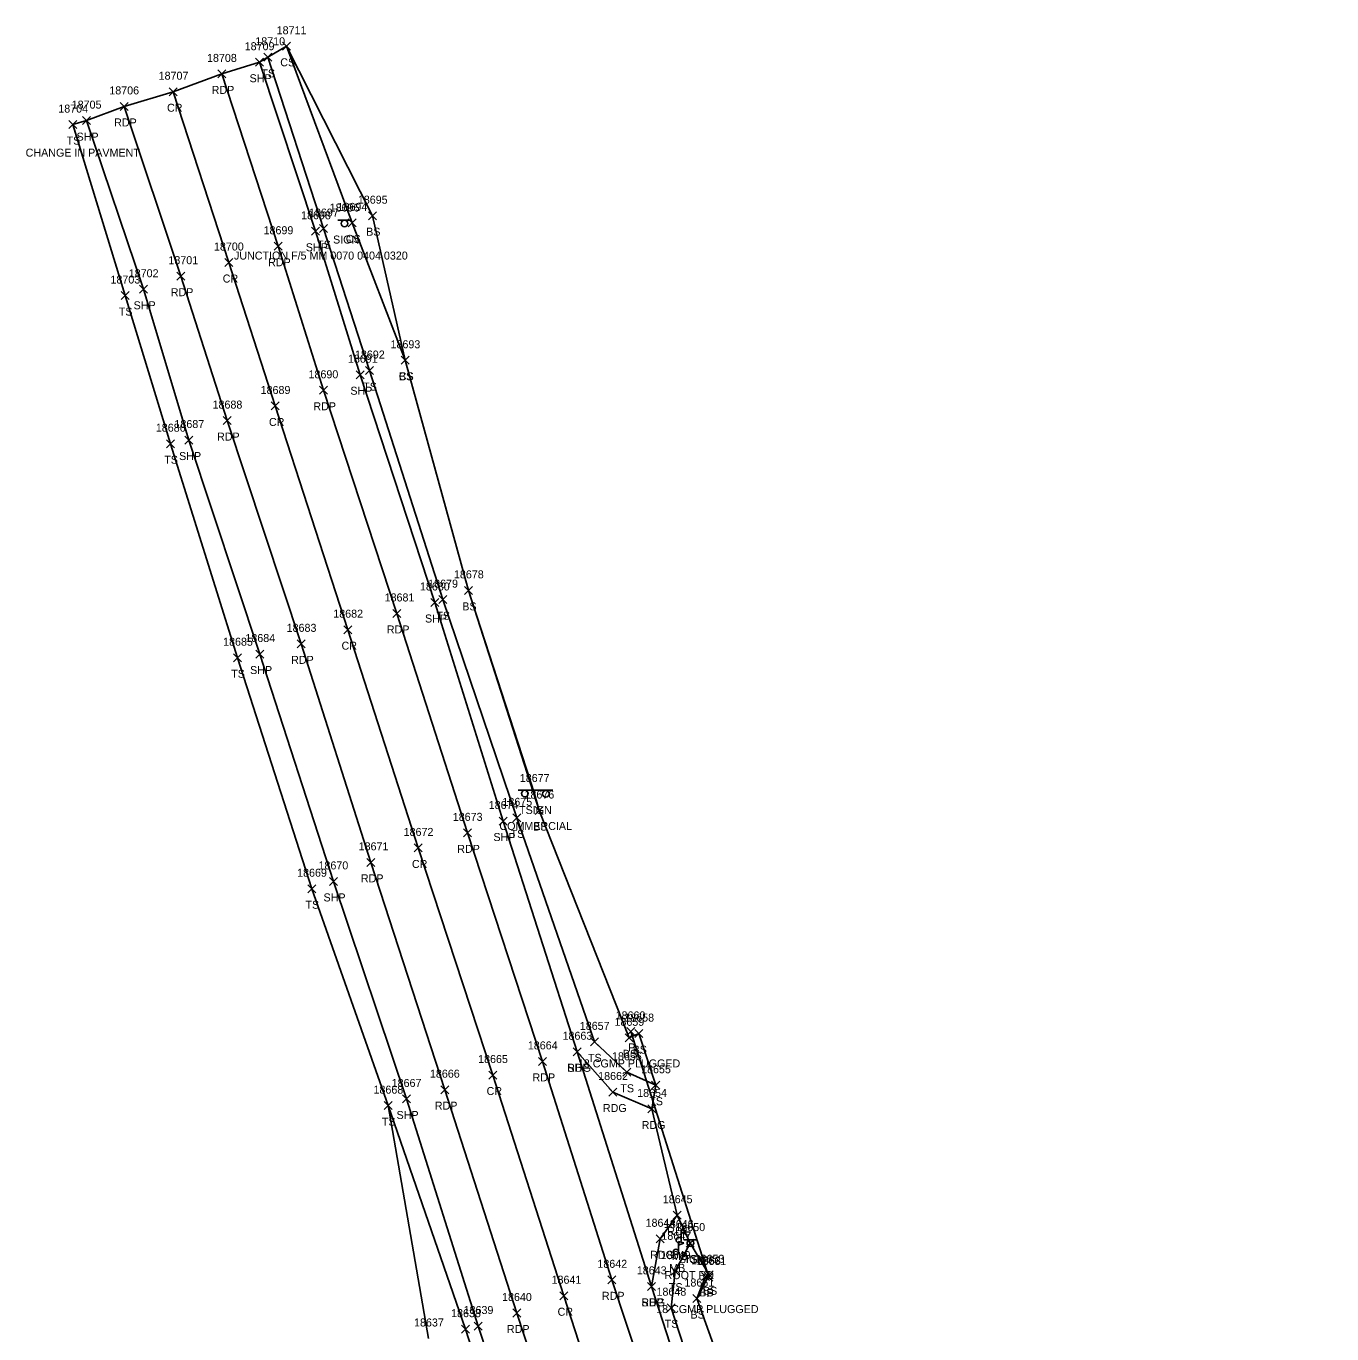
# Model space of a CAD drawing. Extents: x 1439173 to 1457902, y 641926 to 659889.
# Drawn here: x 1445231 to 1445557.1, y 659561.9 to 659888.6 of the extents above; entities that cross this region are included whole.
import ezdxf

# ---------------------------------------------------------------- set-up
doc = ezdxf.new("R2010")
doc.units = 0
for name, color, linetype in [('D_A', 7, 'Continuous'), ('D_C', 7, 'Continuous'), ('D_I', 7, 'Continuous'), ('D_TIC', 7, 'Continuous'), ('DCP', 7, 'Continuous'), ('L_A', 7, 'Continuous'), ('L_I', 7, 'Continuous'), ('L_TIC', 7, 'Continuous'), ('LELB', 7, 'Continuous'), ('LMB', 7, 'Continuous'), ('LSOGP', 7, 'Continuous'), ('P_A', 7, 'Continuous'), ('P_C', 7, 'Continuous'), ('P_I', 7, 'Continuous'), ('P_TIC', 7, 'Continuous'), ('PET', 7, 'Continuous'), ('PEU', 7, 'Continuous'), ('PRC', 7, 'Continuous'), ('PSP', 7, 'Continuous'), ('S_A', 7, 'Continuous'), ('S_C', 7, 'Continuous'), ('S_I', 7, 'Continuous'), ('SSGN', 7, 'Continuous')]:
    doc.layers.add(name, color=color, linetype=linetype)

msp = doc.modelspace()

# ---------------------------------------------------------------- linework, layer by layer
at = {"layer": 'D_TIC'}
for points in [[(1445381.01, 659636.48), (1445383.01, 659638.48)], [(1445383.01, 659636.48), (1445381.01, 659638.48)], [(1445400.57, 659575.11), (1445402.57, 659577.11)], [(1445402.57, 659575.11), (1445400.57, 659577.11)]]:
    msp.add_lwpolyline(points, dxfattribs=at)
at = {"layer": 'DCP'}
msp.add_lwpolyline([(1445382.01, 659637.48), (1445401.57, 659576.11)], dxfattribs=at)
at = {"layer": 'L_TIC'}
for points in [[(1445295.04, 659882.58), (1445297.04, 659884.58)], [(1445297.04, 659882.58), (1445295.04, 659884.58)], [(1445290.36, 659879.83), (1445292.36, 659881.83)], [(1445292.36, 659879.83), (1445290.36, 659881.83)], [(1445241.71, 659863.02), (1445243.71, 659865.02)], [(1445243.71, 659863.02), (1445241.71, 659865.02)], [(1445316.5, 659840.26), (1445318.5, 659842.26)], [(1445318.5, 659840.26), (1445316.5, 659842.26)], [(1445304.29, 659837.04), (1445306.29, 659839.04)], [(1445306.29, 659837.04), (1445304.29, 659839.04)], [(1445311.42, 659838.46), (1445313.42, 659840.46)], [(1445313.42, 659838.46), (1445311.42, 659840.46)], [(1445254.74, 659820.31), (1445256.74, 659822.31)], [(1445256.74, 659820.31), (1445254.74, 659822.31)], [(1445324.66, 659804.14), (1445326.66, 659806.14)], [(1445326.66, 659804.14), (1445324.66, 659806.14)], [(1445324.66, 659804.14), (1445326.66, 659806.14)], [(1445326.66, 659804.14), (1445324.66, 659806.14)], [(1445315.78, 659801.57), (1445317.78, 659803.57)], [(1445317.78, 659801.57), (1445315.78, 659803.57)], [(1445266.1, 659783.3), (1445268.1, 659785.3)], [(1445268.1, 659783.3), (1445266.1, 659785.3)], [(1445340.51, 659746.66), (1445342.51, 659748.66)], [(1445342.51, 659746.66), (1445340.51, 659748.66)], [(1445334.08, 659744.34), (1445336.08, 659746.34)], [(1445336.08, 659744.34), (1445334.08, 659746.34)], [(1445282.83, 659729.83), (1445284.83, 659731.83)], [(1445284.83, 659729.83), (1445282.83, 659731.83)], [(1445352.61, 659689.83), (1445354.61, 659691.83)], [(1445354.61, 659689.83), (1445352.61, 659691.83)], [(1445358.18, 659691.65), (1445360.18, 659693.65)], [(1445360.18, 659691.65), (1445358.18, 659693.65)], [(1445301.38, 659672.12), (1445303.38, 659674.12)], [(1445303.38, 659672.12), (1445301.38, 659674.12)], [(1445371.94, 659633.87), (1445373.94, 659635.87)], [(1445373.94, 659633.87), (1445371.94, 659635.87)], [(1445380.61, 659634.88), (1445382.61, 659636.88)], [(1445382.61, 659634.88), (1445380.61, 659636.88)], [(1445383.06, 659635.93), (1445385.06, 659637.93)], [(1445385.06, 659635.93), (1445383.06, 659637.93)], [(1445380.02, 659626.27), (1445382.02, 659628.27)], [(1445382.02, 659626.27), (1445380.02, 659628.27)], [(1445387.25, 659623.03), (1445389.25, 659625.03)], [(1445389.25, 659623.03), (1445387.25, 659625.03)], [(1445320.46, 659617.93), (1445322.46, 659619.93)], [(1445322.46, 659617.93), (1445320.46, 659619.93)], [(1445395.9, 659583.59), (1445397.9, 659585.59)], [(1445397.9, 659583.59), (1445395.9, 659585.59)], [(1445392.15, 659576.59), (1445394.15, 659578.59)], [(1445394.15, 659576.59), (1445392.15, 659578.59)], [(1445399.73, 659575.28), (1445401.73, 659577.28)], [(1445401.73, 659575.28), (1445399.73, 659577.28)], [(1445400.61, 659575.68), (1445402.61, 659577.68)], [(1445402.61, 659575.68), (1445400.61, 659577.68)], [(1445397.51, 659569.74), (1445399.51, 659571.74)], [(1445399.51, 659569.74), (1445397.51, 659571.74)], [(1445391.1, 659567.45), (1445393.1, 659569.45)], [(1445393.1, 659567.45), (1445391.1, 659569.45)], [(1445339.79, 659562.09), (1445341.79, 659564.09)], [(1445341.79, 659562.09), (1445339.79, 659564.09)]]:
    msp.add_lwpolyline(points, dxfattribs=at)
at = {"layer": 'LELB'}
for points in [[(1445388.25, 659624.03), (1445381.02, 659627.27), (1445372.94, 659634.87), (1445353.61, 659690.83), (1445335.08, 659745.34), (1445316.78, 659802.57), (1445305.29, 659838.04), (1445291.36, 659880.83)], [(1445325.66, 659805.14), (1445312.42, 659839.46), (1445296.04, 659883.58)], [(1445407.22, 659303.5), (1445412.9, 659308.29), (1445416.07, 659322.58), (1445404.87, 659363.51), (1445388.72, 659414.64), (1445376.68, 659453.44), (1445358.02, 659509.73), (1445340.79, 659563.09), (1445321.46, 659618.93), (1445302.38, 659673.12), (1445283.83, 659730.83), (1445267.1, 659784.3), (1445255.74, 659821.31), (1445242.71, 659864.02)], [(1445384.06, 659636.93), (1445381.61, 659635.88), (1445359.18, 659692.65), (1445341.51, 659747.66), (1445325.66, 659805.14), (1445317.5, 659841.26)], [(1445521.96, 659176.45), (1445513.18, 659182.98), (1445507.25, 659188.9), (1445491.81, 659241.87), (1445482.19, 659274.45), (1445466.61, 659330.49), (1445453.12, 659377.5), (1445435.38, 659432.37), (1445423.74, 659467.95), (1445406.93, 659522.8), (1445392.1, 659568.45), (1445393.15, 659577.59), (1445396.9, 659584.59)], [(1445515.07, 659196.59), (1445514.03, 659196.2), (1445512.12, 659198.04), (1445498.78, 659244.21), (1445488.85, 659276.48), (1445474.19, 659332.66), (1445459.51, 659379.03), (1445444.93, 659434.69), (1445433.12, 659470.94), (1445414.98, 659524.93), (1445398.51, 659570.74), (1445400.73, 659576.28), (1445401.61, 659576.68)]]:
    msp.add_lwpolyline(points, dxfattribs=at)
at = {"layer": 'LMB'}
for p, q in [((1445394.64, 659587.97), (1445395.93, 659587.59)), ((1445394.65, 659585.38), (1445394.65, 659587.98)), ((1445394.65, 659587.08), (1445395.93, 659587.58)), ((1445393.97, 659585.01), (1445395.26, 659584.62)), ((1445393.98, 659582.41), (1445393.97, 659585.01)), ((1445393.97, 659584.11), (1445395.26, 659584.61)), ((1445393.99, 659585.37), (1445393.99, 659585.37)), ((1445393.32, 659582.41), (1445393.32, 659582.41))]:
    msp.add_line(p, q, dxfattribs=at)
for centre in [(1445393.32, 659582.41), (1445393.99, 659585.37)]:
    msp.add_circle(centre, 0.656, dxfattribs=at)
at = {"layer": 'LSOGP'}
msp.add_lwpolyline([(1445331.54, 659560.76), (1445321.46, 659618.93), (1445302.38, 659673.12), (1445283.83, 659730.83), (1445267.1, 659784.29), (1445255.74, 659821.31), (1445242.71, 659864.02), (1445246.07, 659865.02), (1445255.5, 659868.55), (1445267.77, 659872.23), (1445279.86, 659876.67), (1445289.28, 659879.6), (1445291.36, 659880.83), (1445296.04, 659883.58), (1445317.5, 659841.26), (1445325.66, 659805.14), (1445341.51, 659747.66), (1445357.95, 659696.79), (1445359.18, 659692.65), (1445381.61, 659635.88), (1445384.06, 659636.93), (1445388.25, 659624.03), (1445387.26, 659618.1), (1445393.65, 659591.55), (1445396.9, 659584.59), (1445401.61, 659576.68), (1445398.51, 659570.74), (1445414.98, 659524.93)], dxfattribs=at)
at = {"layer": 'P_TIC'}
for points in [[(1445288.28, 659878.6), (1445290.28, 659880.6)], [(1445290.28, 659878.6), (1445288.28, 659880.6)], [(1445278.85, 659875.68), (1445280.85, 659877.68)], [(1445280.85, 659875.68), (1445278.85, 659877.68)], [(1445266.77, 659871.23), (1445268.77, 659873.23)], [(1445268.77, 659871.23), (1445266.77, 659873.23)], [(1445254.5, 659867.56), (1445256.5, 659869.56)], [(1445256.5, 659867.56), (1445254.5, 659869.56)], [(1445245.06, 659864.01), (1445247.06, 659866.01)], [(1445247.06, 659864.01), (1445245.06, 659866.01)], [(1445302.32, 659836.37), (1445304.32, 659838.37)], [(1445304.32, 659836.37), (1445302.32, 659838.37)], [(1445292.95, 659832.63), (1445294.95, 659834.63)], [(1445294.95, 659832.63), (1445292.95, 659834.63)], [(1445280.67, 659828.56), (1445282.67, 659830.56)], [(1445282.67, 659828.56), (1445280.67, 659830.56)], [(1445268.64, 659825.15), (1445270.64, 659827.15)], [(1445270.64, 659825.15), (1445268.64, 659827.15)], [(1445259.31, 659821.88), (1445261.31, 659823.88)], [(1445261.31, 659821.88), (1445259.31, 659823.88)], [(1445313.45, 659800.53), (1445315.45, 659802.53)], [(1445315.45, 659800.53), (1445313.45, 659802.53)], [(1445304.26, 659796.64), (1445306.26, 659798.64)], [(1445306.26, 659796.64), (1445304.26, 659798.64)], [(1445292.22, 659792.72), (1445294.22, 659794.72)], [(1445294.22, 659792.72), (1445292.22, 659794.72)], [(1445280.2, 659789.07), (1445282.2, 659791.07)], [(1445282.2, 659789.07), (1445280.2, 659791.07)], [(1445270.68, 659784.21), (1445272.68, 659786.21)], [(1445272.68, 659784.21), (1445270.68, 659786.21)], [(1445332.1, 659743.63), (1445334.1, 659745.63)], [(1445334.1, 659743.63), (1445332.1, 659745.63)], [(1445322.62, 659740.89), (1445324.62, 659742.89)], [(1445324.62, 659740.89), (1445322.62, 659742.89)], [(1445310.35, 659736.84), (1445312.35, 659738.84)], [(1445312.35, 659736.84), (1445310.35, 659738.84)], [(1445298.72, 659733.3), (1445300.72, 659735.3)], [(1445300.72, 659733.3), (1445298.72, 659735.3)], [(1445288.41, 659730.75), (1445290.41, 659732.75)], [(1445290.41, 659730.75), (1445288.41, 659732.75)], [(1445349.19, 659689.04), (1445351.19, 659691.04)], [(1445351.19, 659689.04), (1445349.19, 659691.04)], [(1445340.21, 659686.08), (1445342.21, 659688.08)], [(1445342.21, 659686.08), (1445340.21, 659688.08)], [(1445327.94, 659682.31), (1445329.94, 659684.31)], [(1445329.94, 659682.31), (1445327.94, 659684.31)], [(1445316.13, 659678.71), (1445318.13, 659680.71)], [(1445318.13, 659678.71), (1445316.13, 659680.71)], [(1445306.75, 659673.95), (1445308.75, 659675.95)], [(1445308.75, 659673.95), (1445306.75, 659675.95)], [(1445367.68, 659631.39), (1445369.68, 659633.39)], [(1445369.68, 659631.39), (1445367.68, 659633.39)], [(1445367.68, 659631.39), (1445369.68, 659633.39)], [(1445369.68, 659631.39), (1445367.68, 659633.39)], [(1445359, 659628.99), (1445361, 659630.99)], [(1445361, 659628.99), (1445359, 659630.99)], [(1445346.59, 659625.58), (1445348.59, 659627.58)], [(1445348.59, 659625.58), (1445346.59, 659627.58)], [(1445334.61, 659621.92), (1445336.61, 659623.92)], [(1445336.61, 659621.92), (1445334.61, 659623.92)], [(1445376.58, 659621.34), (1445378.58, 659623.34)], [(1445378.58, 659621.34), (1445376.58, 659623.34)], [(1445324.99, 659619.6), (1445326.99, 659621.6)], [(1445326.99, 659619.6), (1445324.99, 659621.6)], [(1445386.26, 659617.1), (1445388.26, 659619.1)], [(1445388.26, 659617.1), (1445386.26, 659619.1)], [(1445392.65, 659590.55), (1445394.65, 659592.55)], [(1445394.65, 659590.55), (1445392.65, 659592.55)], [(1445388.37, 659584.67), (1445390.37, 659586.67)], [(1445390.37, 659584.67), (1445388.37, 659586.67)], [(1445376.33, 659574.42), (1445378.33, 659576.42)], [(1445378.33, 659574.42), (1445376.33, 659576.42)], [(1445386.17, 659572.79), (1445388.17, 659574.79)], [(1445388.17, 659572.79), (1445386.17, 659574.79)], [(1445386.17, 659572.79), (1445388.17, 659574.79)], [(1445388.17, 659572.79), (1445386.17, 659574.79)], [(1445364.32, 659570.44), (1445366.32, 659572.44)], [(1445366.32, 659570.44), (1445364.32, 659572.44)], [(1445352.6, 659566.13), (1445354.6, 659568.13)], [(1445354.6, 659566.13), (1445352.6, 659568.13)], [(1445342.92, 659562.87), (1445344.92, 659564.87)], [(1445344.92, 659562.87), (1445342.92, 659564.87)]]:
    msp.add_lwpolyline(points, dxfattribs=at)
at = {"layer": 'PET'}
for points in [[(1445551.74, 658918.41), (1445542.33, 658971.3), (1445532.19, 659023.38), (1445520.09, 659079.52), (1445508.55, 659131.29), (1445493.89, 659189.65), (1445480.69, 659239.73), (1445471.53, 659271.91), (1445455.05, 659329.85), (1445441.58, 659373.94), (1445424.96, 659429.2), (1445413.32, 659464.3), (1445395.69, 659519.82), (1445377.33, 659575.42), (1445360, 659629.99), (1445341.21, 659687.08), (1445323.62, 659741.89), (1445305.26, 659797.64), (1445293.95, 659833.63), (1445279.85, 659876.68)], [(1445526.51, 658914.41), (1445517.19, 658967.01), (1445506.93, 659018.47), (1445506.72, 659019.84), (1445494.76, 659075.05), (1445482.15, 659131.07), (1445469.62, 659182.06), (1445455.86, 659234.27), (1445446.67, 659266.21), (1445429.49, 659326.56), (1445417.12, 659367.3), (1445401.45, 659419.51), (1445388.97, 659456.98), (1445371.26, 659513.3), (1445353.6, 659567.13), (1445335.61, 659622.92), (1445317.13, 659679.71), (1445299.72, 659734.3), (1445281.2, 659790.07), (1445269.64, 659826.15), (1445255.5, 659868.56)]]:
    msp.add_lwpolyline(points, dxfattribs=at)
at = {"layer": 'PEU'}
for points in [[(1445387.26, 659618.1), (1445377.58, 659622.34), (1445368.68, 659632.39)], [(1445387.17, 659573.79), (1445389.37, 659585.67), (1445393.65, 659591.55)]]:
    msp.add_lwpolyline(points, dxfattribs=at)
at = {"layer": 'PRC'}
msp.add_lwpolyline([(1445539.62, 658916.36), (1445529.84, 658969.19), (1445519.72, 659020.73), (1445519.89, 659021.87), (1445507.82, 659077.13), (1445495.65, 659131.8), (1445481.62, 659186.27), (1445468.16, 659236.65), (1445459.39, 659269.02), (1445442.32, 659327.7), (1445429.62, 659370.72), (1445413.04, 659423.55), (1445401.04, 659460.65), (1445382.99, 659516.87), (1445365.32, 659571.44), (1445347.59, 659626.58), (1445328.94, 659683.31), (1445311.35, 659737.84), (1445293.22, 659793.72), (1445281.67, 659829.56), (1445267.77, 659872.23)], dxfattribs=at)
at = {"layer": 'PSP'}
for points in [[(1445557.14, 658946.18), (1445552.68, 658972.7), (1445543.02, 659020.22), (1445519.39, 659125.38), (1445515.98, 659140.19), (1445509.07, 659169.39), (1445502.69, 659192.49), (1445489.22, 659241.45), (1445480.2, 659273.69), (1445464.97, 659330.21), (1445449.97, 659376.49), (1445433.04, 659431.53), (1445421.42, 659467.22), (1445403.92, 659522.05), (1445387.17, 659573.79), (1445368.68, 659632.39), (1445350.19, 659690.04), (1445333.1, 659744.63), (1445314.45, 659801.53), (1445303.32, 659837.37), (1445289.28, 659879.6)], [(1445518.27, 658912.76), (1445508.55, 658965.49), (1445498.62, 659016.48), (1445498.17, 659018.26), (1445486.08, 659073.4), (1445473.52, 659129.41), (1445460.46, 659179.4), (1445446.41, 659232.73), (1445437.22, 659264.76), (1445420.66, 659323.49), (1445408.32, 659364.39), (1445391.99, 659415.94), (1445379.38, 659454.25), (1445361.29, 659511.06), (1445343.92, 659563.87), (1445325.99, 659620.6), (1445307.75, 659674.95), (1445289.41, 659731.75), (1445271.68, 659785.21), (1445260.31, 659822.88), (1445246.06, 659865.01)]]:
    msp.add_lwpolyline(points, dxfattribs=at)
at = {"layer": 'SSGN'}
for p, q in [((1445308.89, 659840.15), (1445312.22, 659840.15)), ((1445310.54, 659839.32), (1445310.54, 659839.32)), ((1445353.93, 659697.71), (1445362.53, 659697.71)), ((1445357.95, 659696.81), (1445357.95, 659696.81)), ((1445395.27, 659585.45), (1445398.6, 659585.45)), ((1445396.92, 659584.61), (1445396.92, 659584.61))]:
    msp.add_line(p, q, dxfattribs=at)
for centre in [(1445310.54, 659839.32), (1445355.59, 659696.88), (1445360.8, 659696.81), (1445396.92, 659584.61)]:
    msp.add_circle(centre, 0.833, dxfattribs=at)

# ---------------------------------------------------------------- texts
at = {"layer": 'D_A'}
for p in [(1445381.39, 659632.48), (1445400.95, 659571.11)]:
    msp.add_text('P', height=2, dxfattribs=at).set_placement(p)
at = {"layer": 'D_C'}
for p in [(1445368.82, 659628.48), (1445388.38, 659567.11)]:
    msp.add_text('18 CGMP PLUGGED', height=2, dxfattribs=at).set_placement(p)
at = {"layer": 'D_I'}
for s, p in [('18660', (1445378.24, 659640.48)), ('18661', (1445398.45, 659579.11))]:
    msp.add_text(s, height=2, dxfattribs=at).set_placement(p)
at = {"layer": 'L_A'}
for s, p in [('CS', (1445294.48, 659878.58)), ('TS', (1445289.77, 659875.83)), ('TS', (1445241.12, 659859.02)), ('BS', (1445315.94, 659836.26)), ('TS', (1445303.7, 659833.04)), ('CS', (1445310.86, 659834.46)), ('TS', (1445254.15, 659816.31)), ('CS', (1445324.1, 659800.14)), ('BS', (1445324.1, 659800.14)), ('TS', (1445315.19, 659797.57)), ('TS', (1445265.51, 659779.3)), ('BS', (1445339.95, 659742.66)), ('TS', (1445333.49, 659740.34)), ('TS', (1445282.24, 659725.83)), ('TS', (1445352.02, 659685.83)), ('BS', (1445357.62, 659687.65)), ('TS', (1445300.79, 659668.12)), ('BS', (1445380.05, 659630.88)), ('BS', (1445382.5, 659631.93)), ('TS', (1445371.35, 659629.87)), ('TS', (1445379.43, 659622.27)), ('TS', (1445386.66, 659619.03)), ('TS', (1445319.87, 659613.93)), ('MB', (1445392.3, 659580.37)), ('TS', (1445395.31, 659579.59)), ('MB', (1445391.63, 659577.41)), ('TS', (1445391.56, 659572.59)), ('BS', (1445399.17, 659571.28)), ('BS', (1445400.06, 659571.68)), ('BS', (1445396.95, 659565.74)), ('TS', (1445390.51, 659563.45))]:
    msp.add_text(s, height=2, dxfattribs=at).set_placement(p)
at = {"layer": 'L_I'}
for s, p in [('18711', (1445293.58, 659886.58)), ('18710', (1445288.25, 659883.83)), ('18704', (1445239.04, 659867.02)), ('18694', (1445308.78, 659842.46)), ('18695', (1445313.86, 659844.26)), ('18697', (1445301.65, 659841.04)), ('18703', (1445252.07, 659824.31)), ('18693', (1445322.02, 659808.14)), ('18693', (1445322.02, 659808.14)), ('18692', (1445313.14, 659805.57)), ('18686', (1445263.4, 659787.3)), ('18679', (1445331.43, 659748.34)), ('18678', (1445337.87, 659750.66)), ('18685', (1445280.2, 659733.83)), ('18676', (1445355.48, 659695.65)), ('18675', (1445349.97, 659693.83)), ('18669', (1445298.69, 659676.12)), ('18658', (1445380.42, 659639.93)), ('18657', (1445369.3, 659637.87)), ('18659', (1445377.96, 659638.88)), ('18656', (1445377.33, 659630.27)), ('18655', (1445384.61, 659627.03)), ('18668', (1445317.77, 659621.93)), ('18646', (1445390.3, 659588.37)), ('18650', (1445393.17, 659587.59)), ('18647', (1445389.68, 659585.41)), ('18649', (1445389.51, 659580.59)), ('18652', (1445397.09, 659579.28)), ('18653', (1445397.98, 659579.68)), ('18648', (1445388.46, 659571.45)), ('18651', (1445395.44, 659573.74)), ('18638', (1445337.15, 659566.09)), ('18637', (1445327.9, 659563.76))]:
    msp.add_text(s, height=2, dxfattribs=at).set_placement(p)
at = {"layer": 'P_A'}
for s, p in [('SHP', (1445286.82, 659874.6)), ('RDP', (1445277.34, 659871.68)), ('CR', (1445266.2, 659867.23)), ('RDP', (1445252.99, 659863.56)), ('SHP', (1445243.6, 659860.01)), ('SHP', (1445300.86, 659832.37)), ('RDP', (1445291.44, 659828.63)), ('CR', (1445280.11, 659824.56)), ('RDP', (1445267.13, 659821.15)), ('SHP', (1445257.85, 659817.88)), ('SHP', (1445311.99, 659796.53)), ('RDP', (1445302.75, 659792.64)), ('CR', (1445291.66, 659788.72)), ('RDP', (1445278.69, 659785.07)), ('SHP', (1445269.22, 659780.21)), ('SHP', (1445330.63, 659739.63)), ('RDP', (1445321.11, 659736.89)), ('CR', (1445309.79, 659732.84)), ('RDP', (1445297.2, 659729.3)), ('SHP', (1445286.95, 659726.75)), ('SHP', (1445347.73, 659685.04)), ('RDP', (1445338.69, 659682.08)), ('CR', (1445327.37, 659678.31)), ('RDP', (1445314.62, 659674.71)), ('SHP', (1445305.29, 659669.95)), ('SHP', (1445366.21, 659627.39)), ('RDG', (1445366.16, 659627.39)), ('RDP', (1445357.49, 659624.99)), ('CR', (1445346.02, 659621.58)), ('RDP', (1445333.09, 659617.92)), ('RDG', (1445375.07, 659617.34)), ('SHP', (1445323.53, 659615.6)), ('RDG', (1445384.75, 659613.1)), ('RDG', (1445391.14, 659586.55)), ('RDG', (1445386.86, 659580.67)), ('RDP', (1445374.82, 659570.42)), ('SHP', (1445384.71, 659568.79)), ('RDG', (1445384.66, 659568.79)), ('CR', (1445363.75, 659566.44)), ('RDP', (1445351.09, 659562.13))]:
    msp.add_text(s, height=2, dxfattribs=at).set_placement(p)
at = {"layer": 'P_C'}
msp.add_text('CHANGE IN PAVMENT', height=2, dxfattribs=at).set_placement((1445230.88, 659856.01))
at = {"layer": 'P_I'}
for s, p in [('18709', (1445285.6, 659882.6)), ('18708', (1445276.19, 659879.68)), ('18707', (1445264.1, 659875.23)), ('18706', (1445251.78, 659871.56)), ('18705', (1445242.39, 659868.01)), ('18698', (1445299.69, 659840.37)), ('18699', (1445290.31, 659836.63)), ('18700', (1445277.92, 659832.56)), ('18701', (1445266.54, 659829.15)), ('18702', (1445256.64, 659825.88)), ('18691', (1445311.38, 659804.53)), ('18690', (1445301.54, 659800.64)), ('18689', (1445289.58, 659796.72)), ('18688', (1445277.57, 659793.07)), ('18687', (1445268.05, 659788.21)), ('18681', (1445320.55, 659744.89)), ('18680', (1445329.37, 659747.63)), ('18682', (1445307.72, 659740.84)), ('18684', (1445285.77, 659734.75)), ('18683', (1445296.08, 659737.3)), ('18674', (1445346.55, 659693.04)), ('18673', (1445337.57, 659690.08)), ('18672', (1445325.3, 659686.31)), ('18671', (1445314.06, 659682.71)), ('18670', (1445304.03, 659677.95)), ('18663', (1445364.99, 659635.39)), ('18663', (1445364.99, 659635.39)), ('18664', (1445356.32, 659632.99)), ('18665', (1445343.9, 659629.58)), ('18667', (1445322.31, 659623.6)), ('18666', (1445331.87, 659625.92)), ('18662', (1445373.89, 659625.34)), ('18654', (1445383.63, 659621.1)), ('18645', (1445390.02, 659594.55)), ('18644', (1445385.73, 659588.67)), ('18642', (1445373.69, 659578.42)), ('18643', (1445383.54, 659576.79)), ('18643', (1445383.54, 659576.79)), ('18641', (1445362.25, 659574.44)), ('18640', (1445349.88, 659570.13)), ('18639', (1445340.28, 659566.87))]:
    msp.add_text(s, height=2, dxfattribs=at).set_placement(p)
at = {"layer": 'S_A'}
for s, p in [('SIGN', (1445307.67, 659834.3)), ('TSIGN', (1445354.13, 659691.79)), ('SIGN', (1445394.05, 659579.59))]:
    msp.add_text(s, height=2, dxfattribs=at).set_placement(p)
at = {"layer": 'S_C'}
for s, p in [('JUNCTION F/5 MM 0070 0404 0320', (1445282.92, 659830.3)), ('COMMERCIAL', (1445349.22, 659687.79)), ('ROOT RD', (1445390.48, 659575.59))]:
    msp.add_text(s, height=2, dxfattribs=at).set_placement(p)
at = {"layer": 'S_I'}
for s, p in [('18696', (1445306.82, 659842.3)), ('18677', (1445354.31, 659699.79)), ('18650', (1445393.17, 659587.59))]:
    msp.add_text(s, height=2, dxfattribs=at).set_placement(p)

doc.saveas('drawing.dxf')
